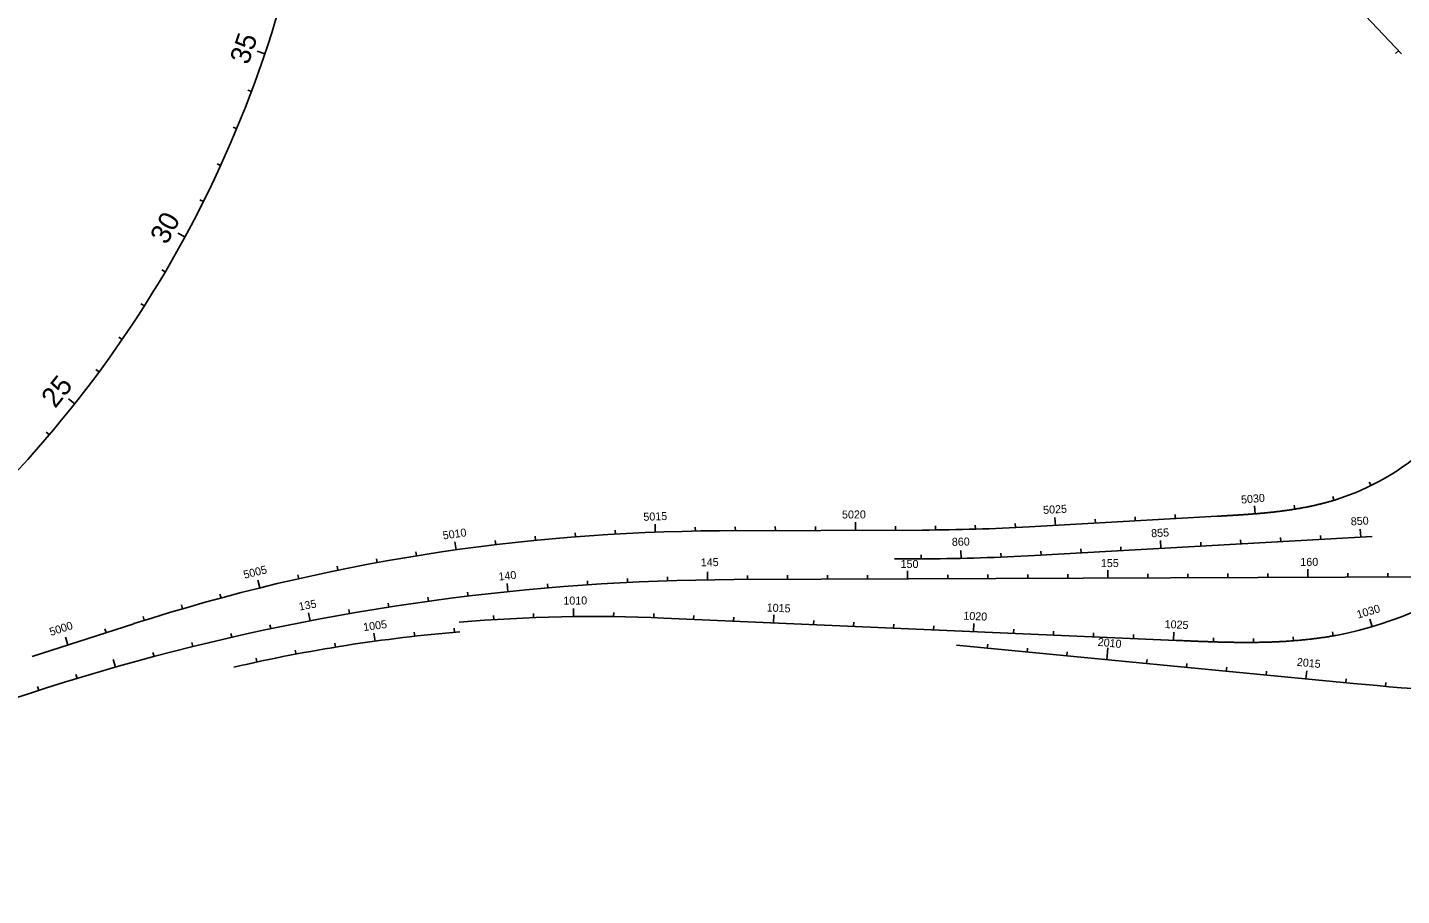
# Model space of a CAD drawing. Extents: x 448091 to 665917, y 1461380 to 1587607.
# Drawn here: x 568507 to 571941, y 1531015 to 1533184 of the extents above; entities that cross this region are included whole.
import ezdxf

# ---------------------------------------------------------------- set-up
doc = ezdxf.new("R2010")
doc.units = 0
doc.layers.add('TextShtNo', color=7, linetype='Continuous')
doc.layers.add('TextTitle', color=7, linetype='Continuous')

msp = doc.modelspace()

# ---------------------------------------------------------------- linework, layer by layer
at = {"layer": 'TextShtNo'}
for p, q in [((571940.8, 1533117.7), (571314.1, 1533783.7)), ((571010, 1531936.4), (571479.9, 1531962.9)), ((570236.7, 1531926.5), (570744, 1531928.4)), ((571867.2, 1531912.3), (571023.6, 1531864.8)), ((570753.8, 1531856.6), (570673.8, 1531856.3)), ((570272.5, 1531804.8), (575397.9, 1531824.8)), ((568518.6, 1531612.9), (568773.1, 1531694.5)), ((570097.6, 1531708.6), (571377.7, 1531652.8)), ((570829, 1531640.7), (571820.9, 1531545.2))]:
    msp.add_line(p, q, dxfattribs=at)
for centre, radius, start, end in [((566352.6, 1534045.3), 2900, 303.1546, 344.3974), ((571616.3, 1532540.7), 890, 280.3802, 36.4833), ((571594.7, 1532586.5), 610, 287.3127, 29.1706), ((570255.6, 1527072.7), 4853.8, 90.2236, 107.784), ((570724.1, 1537011.6), 5083.2, 270.2236, 273.2236), ((570733.7, 1537012.1), 5155.5, 270.2233, 273.2236), ((570294.8, 1526075.2), 5729.6, 90.22356, 120.43184), ((569922.4, 1527688.4), 4024, 87.5047, 94.8011), ((569922.4, 1527688.4), 4000, 94.8011, 102.9994), ((572620.7, 1539858.8), 8352, 264.50468, 267.7805)]:
    msp.add_arc(centre, radius, start, end, dxfattribs=at)
for points in [[(571479.9, 1531962.9), (571483.9, 1531963.1), (571488, 1531963.4), (571492, 1531963.6), (571496.1, 1531963.8), (571500.1, 1531964), (571504.2, 1531964.3), (571508.2, 1531964.5), (571512.3, 1531964.8), (571516.3, 1531965), (571520.4, 1531965.2), (571524.4, 1531965.5), (571528.5, 1531965.7), (571532.5, 1531966), (571536.5, 1531966.3), (571540.6, 1531966.5), (571544.6, 1531966.8), (571548.7, 1531967.1), (571552.7, 1531967.4), (571556.8, 1531967.6), (571560.8, 1531967.9), (571564.9, 1531968.3), (571568.9, 1531968.6), (571572.9, 1531968.9), (571577, 1531969.2), (571581, 1531969.5), (571585.1, 1531969.9), (571589.1, 1531970.2), (571593.1, 1531970.6), (571597.2, 1531971), (571601.2, 1531971.4), (571605.2, 1531971.8), (571609.3, 1531972.2), (571613.3, 1531972.6), (571617.3, 1531973), (571621.4, 1531973.5), (571625.4, 1531973.9), (571629.4, 1531974.4), (571633.4, 1531974.9), (571637.5, 1531975.4), (571641.5, 1531975.9), (571645.5, 1531976.4), (571649.5, 1531977), (571653.5, 1531977.5), (571657.6, 1531978.1), (571661.6, 1531978.7), (571665.6, 1531979.3), (571669.6, 1531979.9), (571673.6, 1531980.5), (571677.6, 1531981.2), (571681.6, 1531981.9), (571685.6, 1531982.5), (571689.6, 1531983.2), (571693.6, 1531984), (571697.6, 1531984.7), (571701.5, 1531985.5), (571705.5, 1531986.3), (571709.5, 1531987.1), (571713.5, 1531987.9), (571717.4, 1531988.7), (571721.4, 1531989.6), (571725.3, 1531990.5), (571729.3, 1531991.4), (571733.2, 1531992.3), (571737.2, 1531993.3), (571741.1, 1531994.3), (571745, 1531995.3), (571749, 1531996.3), (571752.9, 1531997.3), (571756.8, 1531998.4), (571760.7, 1531999.5), (571764.6, 1532000.6), (571768.5, 1532001.8), (571772.4, 1532002.9), (571776.2, 1532004.1)], [(571377.7, 1531652.8), (571383.1, 1531652.5), (571388.5, 1531652.3), (571393.9, 1531652.1), (571399.3, 1531651.8), (571404.7, 1531651.6), (571410.1, 1531651.4), (571415.5, 1531651.2), (571420.9, 1531650.9), (571426.3, 1531650.7), (571431.7, 1531650.5), (571437.1, 1531650.3), (571442.5, 1531650.1), (571447.9, 1531649.9), (571453.3, 1531649.7), (571458.7, 1531649.5), (571464.1, 1531649.3), (571469.5, 1531649.1), (571474.9, 1531649), (571480.3, 1531648.8), (571485.7, 1531648.7), (571491.1, 1531648.5), (571496.6, 1531648.4), (571502, 1531648.3), (571507.4, 1531648.1), (571512.8, 1531648), (571518.2, 1531648), (571523.6, 1531647.9), (571529, 1531647.8), (571534.4, 1531647.8), (571539.8, 1531647.7), (571545.2, 1531647.7), (571550.6, 1531647.7), (571556, 1531647.7), (571561.4, 1531647.7), (571566.8, 1531647.7), (571572.2, 1531647.7), (571577.6, 1531647.8), (571583, 1531647.9), (571588.4, 1531648), (571593.8, 1531648.1), (571599.2, 1531648.2), (571604.6, 1531648.4), (571610.1, 1531648.5), (571615.5, 1531648.7), (571620.9, 1531648.9), (571626.3, 1531649.1), (571631.7, 1531649.4), (571637.1, 1531649.7), (571642.5, 1531649.9), (571647.8, 1531650.2), (571653.2, 1531650.6), (571658.6, 1531650.9), (571664, 1531651.3), (571669.4, 1531651.7), (571674.8, 1531652.1), (571680.2, 1531652.6), (571685.6, 1531653), (571691, 1531653.5), (571696.3, 1531654.1), (571701.7, 1531654.6), (571707.1, 1531655.2), (571712.5, 1531655.8), (571717.8, 1531656.4), (571723.2, 1531657.1), (571728.6, 1531657.8), (571733.9, 1531658.5), (571739.3, 1531659.2), (571744.6, 1531660), (571750, 1531660.8), (571755.3, 1531661.6), (571760.6, 1531662.5), (571766, 1531663.4), (571771.3, 1531664.3), (571776.6, 1531665.3)]]:
    msp.add_spline(points, degree=3, dxfattribs=at)
at = {"layer": 'TextTitle'}
for p, q in [((569100.4, 1533118.1), (569081.5, 1533124.5)), ((571933.4, 1533125.6), (571926.1, 1533118.8)), ((569066.8, 1533023.9), (569057.5, 1533027.5)), ((569030, 1532931), (569020.8, 1532934.8)), ((568990, 1532839.3), (568980.9, 1532843.5)), ((568946.9, 1532749.1), (568937.9, 1532753.6)), ((568900.6, 1532660.5), (568883.1, 1532670)), ((568851.4, 1532573.4), (568842.8, 1532578.5)), ((568799.2, 1532488.2), (568790.7, 1532493.5)), ((568744, 1532404.7), (568735.8, 1532410.4)), ((568686, 1532323.3), (568678, 1532329.2)), ((568625.3, 1532243.9), (568609.6, 1532256.3)), ((568561.8, 1532166.6), (568554.2, 1532173)), ((571864.6, 1532039.4), (571860.2, 1532048.4)), ((571771.7, 1532002.7), (571768.8, 1532012.3)), ((571075.8, 1531940.1), (571074.7, 1531960.1)), ((571275.5, 1531951.4), (571274.9, 1531961.4)), ((571375.3, 1531957), (571374.8, 1531967)), ((571575, 1531969), (571573.4, 1531989)), ((571674.3, 1531980.6), (571672.7, 1531990.5)), ((569976.2, 1531918.4), (569975.7, 1531928.4)), ((570076.1, 1531923.2), (570075.4, 1531943.2)), ((570176.1, 1531925.8), (570175.9, 1531935.8)), ((570276.1, 1531926.6), (570276, 1531936.6)), ((570376.1, 1531927), (570376, 1531937)), ((570476.1, 1531927.4), (570476, 1531937.4)), ((570576.1, 1531927.8), (570576, 1531947.8)), ((570676.1, 1531928.2), (570676, 1531938.2)), ((570776.1, 1531928.7), (570776, 1531938.7)), ((570876.1, 1531930.7), (570875.8, 1531940.7)), ((570976, 1531934.6), (570975.5, 1531944.6)), ((571175.7, 1531945.8), (571175.1, 1531955.8)), ((571838.8, 1531910.7), (571837.7, 1531930.6)), ((569578.3, 1531879), (569575.5, 1531898.8)), ((569677.5, 1531891.9), (569676.3, 1531901.9)), ((569776.9, 1531902.8), (569775.9, 1531912.8)), ((569876.5, 1531911.7), (569875.7, 1531921.6)), ((571339.6, 1531882.6), (571338.5, 1531902.5)), ((571439.4, 1531888.2), (571438.9, 1531898.2)), ((571539.3, 1531893.8), (571538.7, 1531903.8)), ((571639.1, 1531899.4), (571638.5, 1531909.4)), ((571738.9, 1531905), (571738.4, 1531915)), ((569380.9, 1531847), (569379.1, 1531856.9)), ((569479.4, 1531864), (569477.8, 1531873.9)), ((570740.2, 1531856.6), (570740.2, 1531866.6)), ((570840.2, 1531857.7), (570839.8, 1531877.7)), ((570940.2, 1531860.7), (570939.8, 1531870.7)), ((571040.1, 1531865.7), (571039.5, 1531875.7)), ((571139.9, 1531871.3), (571139.3, 1531881.3)), ((571239.7, 1531876.9), (571239.2, 1531886.9)), ((569282.7, 1531828), (569280.7, 1531837.8)), ((570206.7, 1531804.1), (570206.4, 1531824.1)), ((570706.7, 1531806.5), (570706.6, 1531826.5)), ((571206.7, 1531808.4), (571206.6, 1531828.4)), ((571706.7, 1531810.4), (571706.6, 1531830.4)), ((569087.7, 1531783.9), (569082.8, 1531803.3)), ((569185, 1531806.9), (569182.7, 1531816.7)), ((569707.7, 1531774.6), (569705.7, 1531794.5)), ((569807.3, 1531784), (569806.4, 1531794)), ((569907, 1531791.7), (569906.3, 1531801.6)), ((570006.8, 1531797.6), (570006.3, 1531807.5)), ((570106.7, 1531801.7), (570106.4, 1531811.7)), ((570306.7, 1531804.9), (570306.7, 1531814.9)), ((570406.7, 1531805.3), (570406.7, 1531815.3)), ((570506.7, 1531805.7), (570506.7, 1531815.7)), ((570606.7, 1531806.1), (570606.7, 1531816.1)), ((570806.7, 1531806.8), (570806.7, 1531816.8)), ((570906.7, 1531807.2), (570906.7, 1531817.2)), ((571006.7, 1531807.6), (571006.7, 1531817.6)), ((571106.7, 1531808), (571106.6, 1531818)), ((571306.7, 1531808.8), (571306.6, 1531818.8)), ((571406.7, 1531809.2), (571406.6, 1531819.2)), ((571506.7, 1531809.6), (571506.6, 1531819.6)), ((571606.7, 1531810), (571606.6, 1531820)), ((571806.7, 1531810.7), (571806.6, 1531820.7)), ((571906.7, 1531811.1), (571906.6, 1531821.1)), ((568990.8, 1531758.8), (568988.2, 1531768.5)), ((569509.2, 1531750.7), (569507.8, 1531760.6)), ((569608.3, 1531763.5), (569607.1, 1531773.5)), ((568894.6, 1531731.8), (568891.8, 1531741.4)), ((569213.2, 1531701.8), (569209.4, 1531721.4)), ((569311.6, 1531719.8), (569309.9, 1531729.7)), ((569410.2, 1531736.1), (569408.7, 1531746)), ((569772, 1531709.6), (569771.7, 1531719.6)), ((569872, 1531712.1), (569871.8, 1531732.1)), ((569972, 1531712.1), (569972.1, 1531722.1)), ((570072, 1531709.6), (570072.3, 1531719.6)), ((568798.9, 1531702.7), (568795.9, 1531712.3)), ((569115.2, 1531682.1), (569113.1, 1531691.8)), ((569672.2, 1531704.6), (569671.5, 1531714.6)), ((570171.9, 1531705.3), (570172.3, 1531715.3)), ((570271.8, 1531701), (570272.2, 1531711)), ((570371.7, 1531696.6), (570372.6, 1531716.6)), ((570471.6, 1531692.3), (570472, 1531702.3)), ((570571.5, 1531687.9), (570571.9, 1531697.9)), ((570671.4, 1531683.6), (570671.8, 1531693.5)), ((570771.3, 1531679.2), (570771.7, 1531689.2)), ((570871.2, 1531674.8), (570872.1, 1531694.8)), ((571867.1, 1531686.8), (571861.4, 1531706)), ((568608.4, 1531641.7), (568602.3, 1531660.8)), ((568703.6, 1531672.3), (568700.6, 1531681.8)), ((569017.5, 1531660.6), (569015.3, 1531670.4)), ((569375.7, 1531650.8), (569373, 1531670.7)), ((569475, 1531663.3), (569473.8, 1531673.2)), ((569574.5, 1531673.2), (569573.6, 1531683.2)), ((570971.1, 1531670.5), (570971.6, 1531680.5)), ((571071, 1531666.1), (571071.5, 1531676.1)), ((571170.9, 1531661.8), (571171.4, 1531671.8)), ((571270.8, 1531657.4), (571271.3, 1531667.4)), ((571370.7, 1531653.1), (571371.6, 1531673.1)), ((571470.7, 1531649.1), (571471, 1531659.1)), ((571570.6, 1531647.7), (571570.6, 1531657.7)), ((571670.5, 1531651.8), (571669.8, 1531661.8)), ((571769.8, 1531664), (571768, 1531673.9)), ((568823.4, 1531612.6), (568820.8, 1531622.3)), ((568920.2, 1531637.5), (568917.8, 1531647.2)), ((569178.4, 1531618.6), (569176.5, 1531628.4)), ((569276.9, 1531635.9), (569275.2, 1531645.8)), ((570905.7, 1531633.3), (570906.7, 1531643.2)), ((571005.2, 1531623.7), (571006.2, 1531633.6)), ((571104.8, 1531614.1), (571105.7, 1531624.1)), ((571204.3, 1531604.5), (571207.2, 1531634.4)), ((568727, 1531586.1), (568721.5, 1531605.3)), ((569080.4, 1531598.7), (569078.3, 1531608.5)), ((571303.9, 1531595), (571304.8, 1531604.9)), ((571403.4, 1531585.4), (571404.4, 1531595.3)), ((571503, 1531575.8), (571503.9, 1531585.8)), ((568631, 1531557.9), (568628.1, 1531567.5)), ((571602.5, 1531566.2), (571603.4, 1531576.2)), ((571702, 1531556.7), (571703.9, 1531576.6)), ((571801.6, 1531547.1), (571802.5, 1531557)), ((571901.1, 1531537.9), (571902, 1531547.9)), ((568535.6, 1531528), (568532.5, 1531537.5))]:
    msp.add_line(p, q, dxfattribs=at)

# ---------------------------------------------------------------- texts
for s, height, rotation, p in [('35', 50, 71.3548, (569058.9, 1533088.7)), ('30', 50, 61.4763, (568854.9, 1532639.2)), ('25', 50, 51.5977, (568576.5, 1532230.6)), ('5030', 20, 4.645, (571540.6, 1531994.4)), ('5015', 20, 2.1194, (570046.6, 1531951.4)), ('5020', 20, 0.2236, (570542.7, 1531957.2)), ('5025', 20, 3.2236, (571045.8, 1531968.5)), ('850', 20, 3.2236, (571814.6, 1531939.9)), ('5010', 20, 8.0216, (569546.4, 1531904.8)), ('855', 20, 3.2236, (571315.8, 1531910.3)), ('860', 20, 1.184, (570817.3, 1531888.9)), ('145', 20, 0.8814, (570189.9, 1531837.7)), ('160', 20, 0.2236, (571688, 1531838.8)), ('5005', 20, 13.9237, (569049.5, 1531806.6)), ('140', 20, 5.8814, (569685.2, 1531802.2)), ('155', 20, 0.2236, (571189.6, 1531835.8)), ('135', 20, 10.8814, (569187, 1531727)), ('1010', 20, 0.7179, (569846.4, 1531741.9)), ('1015', 20, 357.5047, (570354.1, 1531725.1)), ('1020', 20, 357.5047, (570845.6, 1531704.6)), ('1030', 20, 16.3686, (571832.1, 1531707.1)), ('5000', 20, 17.784, (568565.7, 1531663.7)), ('1005', 20, 7.8554, (569347.6, 1531675.8)), ('1025', 20, 357.5047, (571348.5, 1531683.7)), ('2010', 20, 354.5047, (571180.9, 1531639.4)), ('2015', 20, 354.5047, (571678.6, 1531589.4))]:
    msp.add_text(s, height=height, rotation=rotation, dxfattribs=at).set_placement(p)
msp.add_text('150', height=20, dxfattribs=at).set_placement((570689.1, 1531833.7))

doc.saveas('drawing.dxf')
